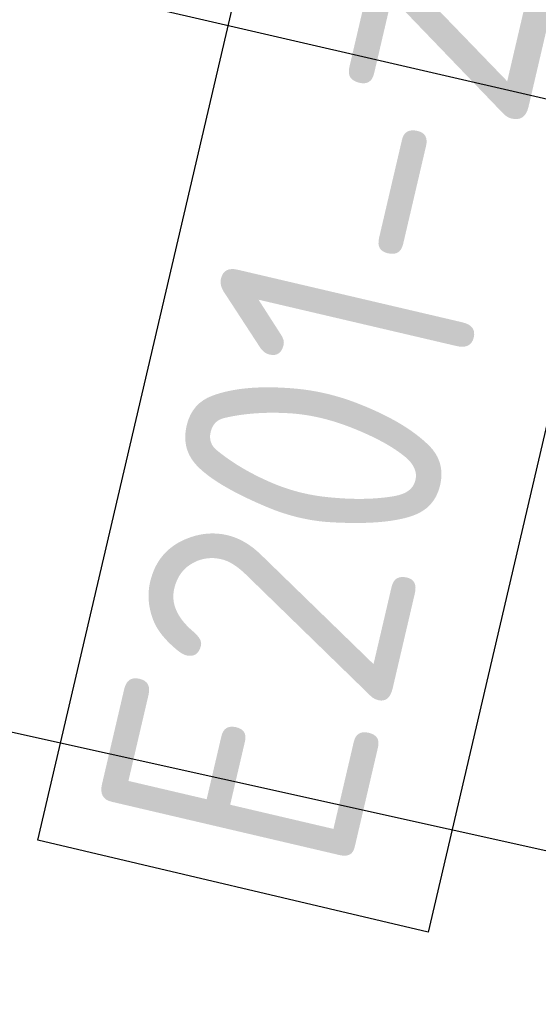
# Model space of a CAD drawing. Header units: metres. Extents: x 116958 to 118326, y 475500 to 477904.
# Tile 831 of 1001: x 117659.841 to 117660.837, y 476732.928 to 476734.817. Entities that reach past the tile are written whole.
import ezdxf

# ---------------------------------------------------------------- set-up
doc = ezdxf.new("R2010")
doc.units = ezdxf.units.M
doc.header["$LTSCALE"] = 0.2
for name, color, linetype in [('B-WE-VH-VERHARDING_ASFALT-GV', 252, 'Continuous'), ('N-WE-IE-MEUBILAIR_WEGMEUBILAIR_VERKEERSBORD-G', 7, 'Continuous'), ('N-WE-VH-VERHARDING_KANT_ASFALT-G', 251, 'Continuous')]:
    doc.layers.add(name, color=color, linetype=linetype)
doc.styles.get("Standard").update_dxf_attribs({"font": 'isocp.shx'})

msp = doc.modelspace()

# ---------------------------------------------------------------- linework, layer by layer
at = {"layer": 'B-WE-VH-VERHARDING_ASFALT-GV'}
msp.add_line((117658.4043, 476733.7652), (117692.66, 476726.174), dxfattribs=at)
at = {"layer": 'N-WE-IE-MEUBILAIR_WEGMEUBILAIR_VERKEERSBORD-G'}
msp.add_lwpolyline([(117659.8756, 476733.2426), (117660.4606, 476735.7438), (117661.2103, 476735.5676), (117660.6253, 476733.0665)], close=True, dxfattribs=at)
at = {"layer": 'N-WE-VH-VERHARDING_KANT_ASFALT-G', "flags": 128}
msp.add_lwpolyline([(117665.7085, 476733.5449), (117656.1977, 476735.738, 0.127031), (117653.1984, 476735.6597), (117652.8123, 476735.5492, -0.127031), (117645.3141, 476735.3536), (117636.4796, 476737.3907), (117628.3558, 476739.2639)], format="xyb", dxfattribs=at)

# ---------------------------------------------------------------- texts
at = {"layer": 'N-WE-IE-MEUBILAIR_WEGMEUBILAIR_VERKEERSBORD-G'}
msp.add_text('E201-ze', height=0.5, rotation=76.8394, dxfattribs=at).set_placement((117660.4698, 476733.1613))

doc.saveas('drawing.dxf')
